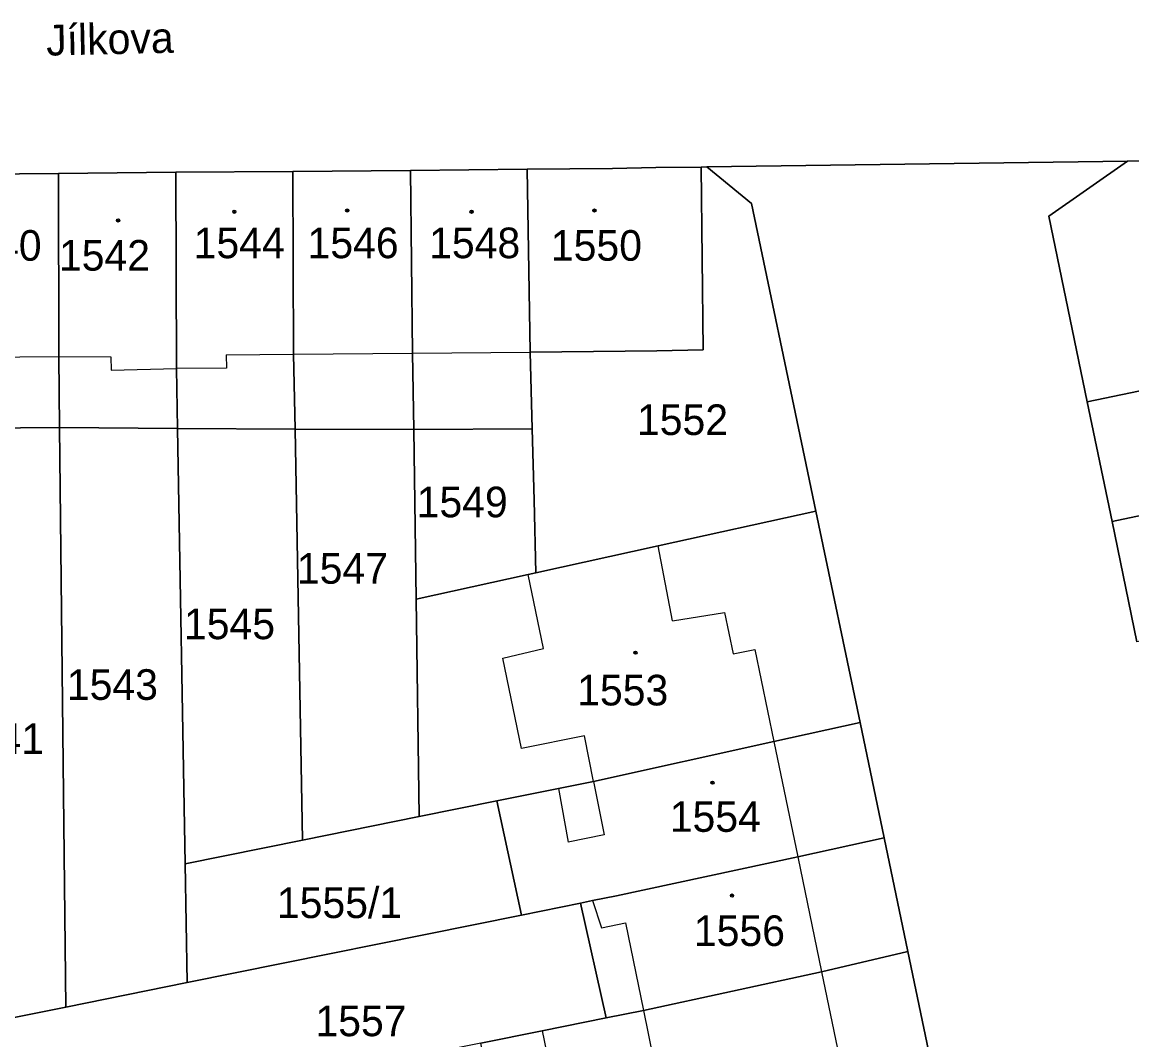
# Model space of a CAD drawing. Extents: x -596233 to -595156, y -1161235 to -1159375.
# Drawn here: x -595879.1 to -595817.5, y -1160950.8 to -1160894.3 of the extents above; entities that cross this region are included whole.
import ezdxf

# ---------------------------------------------------------------- set-up
doc = ezdxf.new("R2010")
doc.units = 0
for name, color, linetype in [('KN_CAR_KR', 7, 'Continuous'), ('KN_KULTURY', 7, 'Continuous'), ('KN_PARC_CIS_POZ', 7, 'Continuous'), ('KN_PARC_CIS_STAV', 7, 'Continuous'), ('KN_PARC_PLOCHA', 7, 'Continuous'), ('KN_ULICE', 7, 'Continuous'), ('parcely_l', 7, 'Continuous')]:
    doc.layers.add(name, color=color, linetype=linetype)

msp = doc.modelspace()

# ---------------------------------------------------------------- linework, layer by layer
at = {"layer": 'KN_CAR_KR'}
for points in [[(-595883.58, -1160912.92), (-595877.09, -1160912.86)], [(-595877.09, -1160912.86), (-595874.2, -1160912.87)], [(-595874.2, -1160912.87), (-595874.19, -1160913.62)], [(-595867.8, -1160912.77), (-595864.06, -1160912.73)], [(-595867.8, -1160912.77), (-595867.79, -1160913.5)], [(-595864.06, -1160912.73), (-595857.45, -1160912.67)], [(-595857.45, -1160912.67), (-595850.92, -1160912.61)], [(-595874.19, -1160913.62), (-595870.56, -1160913.53)], [(-595867.79, -1160913.5), (-595870.56, -1160913.53)], [(-595843.02, -1160927.54), (-595843.82, -1160923.38)], [(-595850.19, -1160929.07), (-595851.04, -1160924.97)], [(-595843.02, -1160927.54), (-595840.13, -1160927.08)], [(-595840.13, -1160927.08), (-595839.66, -1160929.38)], [(-595852.44, -1160929.62), (-595850.19, -1160929.07)], [(-595851.41, -1160934.63), (-595852.44, -1160929.62)], [(-595839.66, -1160929.38), (-595838.46, -1160929.14)], [(-595838.46, -1160929.14), (-595837.4, -1160934.25)], [(-595847.91, -1160933.93), (-595851.41, -1160934.63)], [(-595847.41, -1160936.46), (-595847.91, -1160933.93)], [(-595837.4, -1160934.25), (-595836.07, -1160940.64)], [(-595849.36, -1160936.85), (-595848.82, -1160939.84)], [(-595847.41, -1160936.46), (-595846.82, -1160939.43)], [(-595846.82, -1160939.43), (-595848.82, -1160939.84)], [(-595836.07, -1160940.64), (-595834.75, -1160947.03)], [(-595847.46, -1160943.08), (-595846.96, -1160944.59)], [(-595846.96, -1160944.59), (-595845.63, -1160944.32)], [(-595845.63, -1160944.32), (-595844.64, -1160949.19)], [(-595834.75, -1160947.03), (-595832.1, -1160959.77)], [(-595844.64, -1160949.19), (-595843.55, -1160954.58)], [(-595850.26, -1160950.31), (-595849.12, -1160955.88)]]:
    msp.add_lwpolyline(points, dxfattribs=at)
at = {"layer": 'KN_KULTURY'}
for centre, radius in [((-595867.35, -1160904.82), 0.09), ((-595867.35, -1160904.82), 0.0398), ((-595861.08, -1160904.75), 0.09), ((-595861.08, -1160904.75), 0.0398), ((-595854.18, -1160904.82), 0.09), ((-595854.18, -1160904.82), 0.0398), ((-595847.36, -1160904.75), 0.09), ((-595847.36, -1160904.75), 0.0398), ((-595873.8, -1160905.3), 0.09), ((-595873.8, -1160905.3), 0.0398), ((-595845.08, -1160929.31), 0.09), ((-595845.08, -1160929.31), 0.0398), ((-595840.81, -1160936.53), 0.09), ((-595840.81, -1160936.53), 0.0398), ((-595839.72, -1160942.8), 0.09), ((-595839.72, -1160942.8), 0.0398)]:
    msp.add_circle(centre, radius, dxfattribs=at)
at = {"layer": 'KN_PARC_PLOCHA'}
for points in [[(-595815.78, -1160901.96), (-595817.76, -1160902.01), (-595841.12, -1160902.33), (-595841.43, -1160902.34), (-595843.94, -1160902.37), (-595846.36, -1160902.42), (-595851.09, -1160902.46), (-595857.56, -1160902.52), (-595864.11, -1160902.58), (-595870.6, -1160902.63), (-595877.11, -1160902.69), (-595883.61, -1160902.75), (-595890.1, -1160902.8), (-595896.6, -1160902.86), (-595903.09, -1160902.92), (-595909.6, -1160902.97), (-595916.15, -1160903.03), (-595923.95, -1160903.1), (-595928.25, -1160903.13), (-595933.33, -1160903.2), (-595946.28, -1160903.32)], [(-595816.25, -1161010.92), (-595818.41, -1161001.14), (-595822.87, -1160979.83), (-595823.48, -1160976.91), (-595825.98, -1160964.94), (-595827.29, -1160958.68), (-595829.95, -1160945.91), (-595831.27, -1160939.6), (-595832.61, -1160933.19), (-595835.07, -1160921.45), (-595835.7, -1160918.43), (-595838.64, -1160904.36), (-595841.12, -1160902.33), (-595817.76, -1160902.01), (-595822.14, -1160905.07), (-595820.01, -1160915.37), (-595818.62, -1160922.03), (-595817.24, -1160928.7)]]:
    msp.add_lwpolyline(points, dxfattribs=at)
for points in [[(-595804.71, -1160912.19), (-595807.16, -1160912.7), (-595815.19, -1160914.37), (-595820.01, -1160915.37), (-595822.14, -1160905.07), (-595817.76, -1160902.01), (-595815.78, -1160901.96), (-595805.71, -1160901.71), (-595805.55, -1160908.1)], [(-595857.39, -1160916.91), (-595863.98, -1160916.89), (-595864.06, -1160912.73), (-595864.11, -1160902.58), (-595857.56, -1160902.52), (-595857.45, -1160912.67)], [(-595850.92, -1160912.61), (-595850.81, -1160916.87), (-595857.39, -1160916.91), (-595857.45, -1160912.67), (-595857.56, -1160902.52), (-595851.09, -1160902.46)], [(-595850.92, -1160912.61), (-595851.09, -1160902.46), (-595846.36, -1160902.42), (-595843.94, -1160902.37), (-595841.43, -1160902.34), (-595841.32, -1160912.49), (-595843.89, -1160912.54)], [(-595835.07, -1160921.45), (-595843.82, -1160923.38), (-595850.61, -1160924.88), (-595850.71, -1160920.83), (-595850.81, -1160916.87), (-595850.92, -1160912.61), (-595843.89, -1160912.54), (-595841.32, -1160912.49), (-595841.43, -1160902.34), (-595841.12, -1160902.33), (-595838.64, -1160904.36), (-595835.7, -1160918.43)], [(-595877.05, -1160916.8), (-595883.56, -1160916.86), (-595883.58, -1160912.92), (-595883.61, -1160902.75), (-595877.11, -1160902.69), (-595877.09, -1160912.86)], [(-595870.5, -1160916.85), (-595877.05, -1160916.8), (-595877.09, -1160912.86), (-595877.11, -1160902.69), (-595870.6, -1160902.63), (-595870.56, -1160913.53)], [(-595863.98, -1160916.89), (-595870.5, -1160916.85), (-595870.56, -1160913.53), (-595870.6, -1160902.63), (-595864.11, -1160902.58), (-595864.06, -1160912.73)], [(-595801.85, -1160913.94), (-595800.94, -1160918.33), (-595803.51, -1160918.86), (-595803.8, -1160918.92), (-595813.87, -1160921.03), (-595818.62, -1160922.03), (-595820.01, -1160915.37), (-595815.19, -1160914.37), (-595807.16, -1160912.7), (-595804.71, -1160912.19)], [(-595876.71, -1160948.99), (-595883.36, -1160950.34), (-595883.56, -1160916.86), (-595877.05, -1160916.8)], [(-595870.5, -1160916.85), (-595870.08, -1160941.04), (-595869.96, -1160947.63), (-595876.71, -1160948.99), (-595877.05, -1160916.8)], [(-595863.98, -1160916.89), (-595863.56, -1160939.72), (-595870.08, -1160941.04), (-595870.5, -1160916.85)], [(-595857.39, -1160916.91), (-595857.25, -1160926.34), (-595857.08, -1160938.41), (-595863.56, -1160939.72), (-595863.98, -1160916.89)], [(-595850.61, -1160924.88), (-595851.04, -1160924.97), (-595857.25, -1160926.34), (-595857.39, -1160916.91), (-595850.81, -1160916.87), (-595850.71, -1160920.83)], [(-595795.77, -1160924.25), (-595801.91, -1160925.52), (-595812.43, -1160927.7), (-595817.24, -1160928.7), (-595818.62, -1160922.03), (-595813.87, -1160921.03), (-595803.8, -1160918.92), (-595803.51, -1160918.86), (-595800.94, -1160918.33), (-595797.14, -1160917.54)], [(-595832.61, -1160933.19), (-595837.4, -1160934.25), (-595847.41, -1160936.46), (-595849.36, -1160936.85), (-595852.77, -1160937.54), (-595857.08, -1160938.41), (-595857.25, -1160926.34), (-595851.04, -1160924.97), (-595850.61, -1160924.88), (-595843.82, -1160923.38), (-595835.07, -1160921.45)], [(-595831.27, -1160939.6), (-595836.07, -1160940.64), (-595846.14, -1160942.81), (-595847.46, -1160943.08), (-595848.14, -1160943.22), (-595851.4, -1160943.88), (-595852.77, -1160937.54), (-595849.36, -1160936.85), (-595847.41, -1160936.46), (-595837.4, -1160934.25), (-595832.61, -1160933.19)], [(-595851.4, -1160943.88), (-595869.96, -1160947.63), (-595870.08, -1160941.04), (-595863.56, -1160939.72), (-595857.08, -1160938.41), (-595852.77, -1160937.54)], [(-595829.95, -1160945.91), (-595834.75, -1160947.03), (-595844.64, -1160949.19), (-595846.71, -1160949.6), (-595848.14, -1160943.22), (-595847.46, -1160943.08), (-595846.14, -1160942.81), (-595836.07, -1160940.64), (-595831.27, -1160939.6)], [(-595846.71, -1160949.6), (-595850.26, -1160950.31), (-595853.66, -1160950.99), (-595875.53, -1160955.36), (-595877.93, -1160955.88), (-595881.86, -1160956.74), (-595883.36, -1160950.34), (-595876.71, -1160948.99), (-595869.96, -1160947.63), (-595851.4, -1160943.88), (-595848.14, -1160943.22)], [(-595827.29, -1160958.68), (-595832.1, -1160959.77), (-595842.14, -1160961.94), (-595843.22, -1160962.17), (-595845.7, -1160962.67), (-595847.65, -1160963.05), (-595848.51, -1160958.84), (-595850.63, -1160959.28), (-595850.95, -1160957.74), (-595848.83, -1160957.31), (-595849.12, -1160955.88), (-595852.54, -1160956.58), (-595853.66, -1160950.99), (-595850.26, -1160950.31), (-595846.71, -1160949.6), (-595844.64, -1160949.19), (-595834.75, -1160947.03), (-595829.95, -1160945.91)]]:
    msp.add_lwpolyline(points, close=True, dxfattribs=at)
at = {"layer": 'parcely_l'}
for points in [[(-595805.71, -1160901.71), (-595815.78, -1160901.96), (-595817.76, -1160902.01)], [(-595857.56, -1160902.52), (-595864.11, -1160902.58)], [(-595851.09, -1160902.46), (-595857.56, -1160902.52)], [(-595857.56, -1160902.52), (-595857.45, -1160912.67), (-595857.39, -1160916.91)], [(-595851.09, -1160902.46), (-595846.36, -1160902.42), (-595843.94, -1160902.37), (-595841.43, -1160902.34)], [(-595850.92, -1160912.61), (-595851.09, -1160902.46)], [(-595841.43, -1160902.34), (-595841.32, -1160912.49), (-595843.89, -1160912.54), (-595850.92, -1160912.61)], [(-595841.12, -1160902.33), (-595841.43, -1160902.34)], [(-595817.76, -1160902.01), (-595841.12, -1160902.33)], [(-595841.12, -1160902.33), (-595838.64, -1160904.36), (-595835.7, -1160918.43), (-595835.07, -1160921.45)], [(-595817.76, -1160902.01), (-595822.14, -1160905.07), (-595820.01, -1160915.37)], [(-595883.61, -1160902.75), (-595877.11, -1160902.69)], [(-595870.6, -1160902.63), (-595877.11, -1160902.69)], [(-595877.11, -1160902.69), (-595877.09, -1160912.86), (-595877.05, -1160916.8)], [(-595864.11, -1160902.58), (-595870.6, -1160902.63)], [(-595870.5, -1160916.85), (-595870.56, -1160913.53), (-595870.6, -1160902.63)], [(-595863.98, -1160916.89), (-595864.06, -1160912.73), (-595864.11, -1160902.58)], [(-595820.01, -1160915.37), (-595815.19, -1160914.37), (-595807.16, -1160912.7), (-595804.71, -1160912.19)], [(-595850.81, -1160916.87), (-595850.92, -1160912.61)], [(-595820.01, -1160915.37), (-595818.62, -1160922.03)], [(-595877.05, -1160916.8), (-595883.56, -1160916.86)], [(-595877.05, -1160916.8), (-595876.71, -1160948.99)], [(-595877.05, -1160916.8), (-595870.5, -1160916.85)], [(-595870.5, -1160916.85), (-595870.08, -1160941.04)], [(-595863.98, -1160916.89), (-595870.5, -1160916.85)], [(-595857.39, -1160916.91), (-595863.98, -1160916.89)], [(-595863.56, -1160939.72), (-595863.98, -1160916.89)], [(-595857.39, -1160916.91), (-595850.81, -1160916.87)], [(-595857.25, -1160926.34), (-595857.39, -1160916.91)], [(-595850.61, -1160924.88), (-595850.71, -1160920.83), (-595850.81, -1160916.87)], [(-595800.94, -1160918.33), (-595803.51, -1160918.86), (-595803.8, -1160918.92), (-595813.87, -1160921.03), (-595818.62, -1160922.03)], [(-595835.07, -1160921.45), (-595843.82, -1160923.38), (-595850.61, -1160924.88)], [(-595835.07, -1160921.45), (-595832.61, -1160933.19)], [(-595818.62, -1160922.03), (-595817.24, -1160928.7)], [(-595850.61, -1160924.88), (-595851.04, -1160924.97), (-595857.25, -1160926.34)], [(-595857.08, -1160938.41), (-595857.25, -1160926.34)], [(-595832.61, -1160933.19), (-595837.4, -1160934.25), (-595847.41, -1160936.46), (-595849.36, -1160936.85), (-595852.77, -1160937.54)], [(-595831.27, -1160939.6), (-595832.61, -1160933.19)], [(-595857.08, -1160938.41), (-595852.77, -1160937.54)], [(-595852.77, -1160937.54), (-595851.4, -1160943.88)], [(-595863.56, -1160939.72), (-595857.08, -1160938.41)], [(-595870.08, -1160941.04), (-595863.56, -1160939.72)], [(-595831.27, -1160939.6), (-595836.07, -1160940.64), (-595846.14, -1160942.81), (-595847.46, -1160943.08), (-595848.14, -1160943.22)], [(-595829.95, -1160945.91), (-595831.27, -1160939.6)], [(-595869.96, -1160947.63), (-595870.08, -1160941.04)], [(-595851.4, -1160943.88), (-595848.14, -1160943.22)], [(-595848.14, -1160943.22), (-595846.71, -1160949.6)], [(-595851.4, -1160943.88), (-595869.96, -1160947.63)], [(-595846.71, -1160949.6), (-595844.64, -1160949.19), (-595834.75, -1160947.03), (-595829.95, -1160945.91)], [(-595827.29, -1160958.68), (-595829.95, -1160945.91)], [(-595869.96, -1160947.63), (-595876.71, -1160948.99)], [(-595876.71, -1160948.99), (-595883.36, -1160950.34)], [(-595846.71, -1160949.6), (-595850.26, -1160950.31), (-595853.66, -1160950.99)]]:
    msp.add_lwpolyline(points, dxfattribs=at)

# ---------------------------------------------------------------- texts
at = {"layer": 'KN_PARC_CIS_POZ'}
for s, p in [('1552', (-595844.9966, -1160917.22)), ('1549', (-595857.2266, -1160921.79)), ('1547', (-595863.8766, -1160925.48)), ('1545', (-595870.1466, -1160928.56)), ('1543', (-595876.6466, -1160931.93)), ('1541', (-595882.9666, -1160934.94)), ('1555/1', (-595864.9866, -1160944.05)), ('1557', (-595862.8466, -1160950.61))]:
    msp.add_text(s, height=1.7, dxfattribs=at).set_placement(p)
at = {"layer": 'KN_PARC_CIS_STAV'}
for s, p in [('1540', (-595883.1066, -1160907.54)), ('1544', (-595869.6066, -1160907.4)), ('1546', (-595863.2866, -1160907.4)), ('1548', (-595856.5366, -1160907.4)), ('1550', (-595849.7766, -1160907.54)), ('1542', (-595877.0866, -1160908.09)), ('1553', (-595848.3166, -1160932.24)), ('1554', (-595843.1766, -1160939.26)), ('1556', (-595841.8366, -1160945.6))]:
    msp.add_text(s, height=1.7, dxfattribs=at).set_placement(p)
at = {"layer": 'KN_ULICE'}
msp.add_text('Jílkova', height=1.7, rotation=1.321294, dxfattribs=at).set_placement((-595877.7751, -1160896.1507))

doc.saveas('drawing.dxf')
